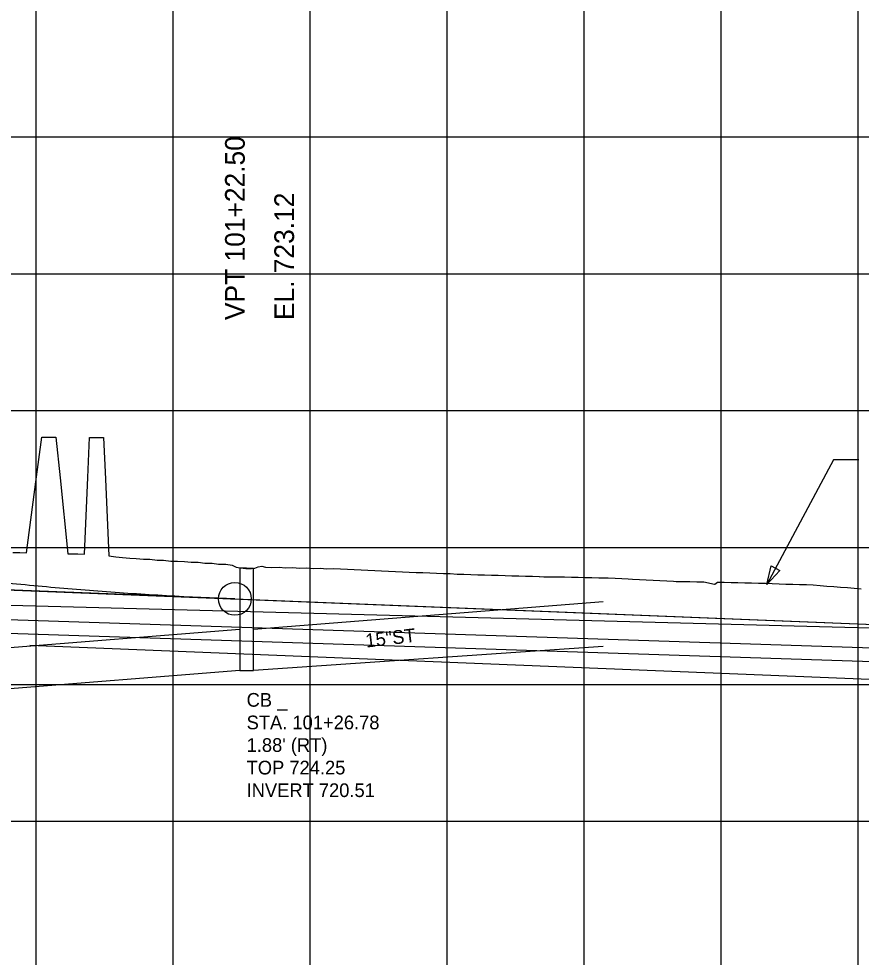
# Model space of a CAD drawing. Extents: x -7164 to 2214450, y -19642 to 253469.
# Drawn here: x 4043.6 to 4351.2, y -2399.7 to -2056.9 of the extents above; entities that cross this region are included whole.
import ezdxf

# ---------------------------------------------------------------- set-up
doc = ezdxf.new("R2010")
doc.units = 0
for name, color, linetype in [('DESIGN - PROFILE - Proposed', 7, 'Continuous'), ('DESIGN - PROFILE - Proposed Text', 7, 'Continuous'), ('DESIGN - SHEET - Light Grid', 7, 'Continuous'), ('SURVEY - PROFILE - Drainage - Storm Sewer', 7, 'Continuous'), ('SURVEY - PROFILE - Drainage - Storm Sewer Text', 7, 'Continuous'), ('SURVEY - PROFILE - Ground Line with Text', 7, 'Continuous'), ('SURVEY - PROFILE - Utilities - Cable with Text', 7, 'Continuous'), ('SURVEY - PROFILE - Utilities - Electric with Text', 7, 'Continuous'), ('SURVEY - PROFILE - Utilities - Gas with Text', 7, 'Continuous'), ('XTREE', 7, 'Continuous')]:
    doc.layers.add(name, color=color, linetype=linetype)

msp = doc.modelspace()

# ---------------------------------------------------------------- linework, layer by layer
at = {"layer": 'DESIGN - PROFILE - Proposed'}
msp.add_line((4122.5, -2268.76), (4850, -2297.86), dxfattribs=at)
msp.add_line((4122.5, -2268.76), (4850, -2297.86), dxfattribs=at)
msp.add_spline([(3497.5, -2101.57), (3510, -2107.7), (3522.5, -2113.72), (3535, -2119.62), (3547.5, -2125.41), (3560, -2131.09), (3572.5, -2136.65), (3585, -2142.1), (3597.5, -2147.43), (3610, -2152.65), (3622.5, -2157.76), (3635, -2162.75), (3647.5, -2167.63), (3660, -2172.4), (3672.5, -2177.05), (3685, -2181.59), (3697.5, -2186.01), (3710, -2190.32), (3722.5, -2194.52), (3735, -2198.6), (3747.5, -2202.57), (3760, -2206.43), (3772.5, -2210.17), (3785, -2213.8), (3797.5, -2217.31), (3810, -2220.71), (3822.5, -2224), (3835, -2227.17), (3847.5, -2230.23), (3860, -2233.18), (3872.5, -2236.01), (3885, -2238.73), (3897.5, -2241.33), (3910, -2243.82), (3922.5, -2246.2), (3935, -2248.46), (3947.5, -2250.61), (3960, -2252.65), (3972.5, -2254.57), (3985, -2256.38), (3997.5, -2258.07), (4010, -2259.65), (4022.5, -2261.12), (4035, -2262.47), (4047.5, -2263.71), (4060, -2264.84), (4072.5, -2265.85), (4085, -2266.75), (4097.5, -2267.53), (4110, -2268.2), (4122.5, -2268.76)], degree=3, dxfattribs=at)
msp.add_spline([(3497.5, -2101.57), (3510, -2107.7), (3522.5, -2113.72), (3535, -2119.62), (3547.5, -2125.41), (3560, -2131.09), (3572.5, -2136.65), (3585, -2142.1), (3597.5, -2147.43), (3610, -2152.65), (3622.5, -2157.76), (3635, -2162.75), (3647.5, -2167.63), (3660, -2172.4), (3672.5, -2177.05), (3685, -2181.59), (3697.5, -2186.01), (3710, -2190.32), (3722.5, -2194.52), (3735, -2198.6), (3747.5, -2202.57), (3760, -2206.43), (3772.5, -2210.17), (3785, -2213.8), (3797.5, -2217.31), (3810, -2220.71), (3822.5, -2224), (3835, -2227.17), (3847.5, -2230.23), (3860, -2233.18), (3872.5, -2236.01), (3885, -2238.73), (3897.5, -2241.33), (3910, -2243.82), (3922.5, -2246.2), (3935, -2248.46), (3947.5, -2250.61), (3960, -2252.65), (3972.5, -2254.57), (3985, -2256.38), (3997.5, -2258.07), (4010, -2259.65), (4022.5, -2261.12), (4035, -2262.47), (4047.5, -2263.71), (4060, -2264.84), (4072.5, -2265.85), (4085, -2266.75), (4097.5, -2267.53), (4110, -2268.2), (4122.5, -2268.76)], degree=3, dxfattribs=at)
at = {"layer": 'DESIGN - PROFILE - Proposed Text'}
msp.add_line((4122.5, -2268.76), (3816, -2256.5), dxfattribs=at)
msp.add_line((4122.5, -2268.76), (3816, -2256.5), dxfattribs=at)
msp.add_lwpolyline([(4350.28, -2218), (4341.09, -2218), (4316.72, -2263.46)], dxfattribs=at)
msp.add_lwpolyline([(4350.28, -2218), (4341.09, -2218), (4316.72, -2263.46)], dxfattribs=at)
msp.add_lwpolyline([(4321.51, -2258.35), (4316.72, -2263.46), (4318.32, -2256.64)], close=True, dxfattribs=at)
msp.add_lwpolyline([(4321.51, -2258.35), (4316.72, -2263.46), (4318.32, -2256.64)], close=True, dxfattribs=at)
msp.add_circle((4122.5, -2268.76), 6, dxfattribs=at)
msp.add_circle((4122.5, -2268.76), 6, dxfattribs=at)
at = {"layer": 'DESIGN - SHEET - Light Grid'}
for p, q in [((4050, -3000), (4050, -1000)), ((4050, -3000), (4050, -1000)), ((4100, -3000), (4100, -1000)), ((4100, -3000), (4100, -1000)), ((4150, -3000), (4150, -1000)), ((4150, -3000), (4150, -1000)), ((4200, -3000), (4200, -1000)), ((4200, -3000), (4200, -1000)), ((4250, -3000), (4250, -1000)), ((4250, -3000), (4250, -1000)), ((4300, -3000), (4300, -1000)), ((4300, -3000), (4300, -1000)), ((4350, -3000), (4350, -1000)), ((4350, -3000), (4350, -1000)), ((0, -2100), (12400, -2100)), ((0, -2100), (12400, -2100)), ((0, -2150), (12400, -2150)), ((0, -2150), (12400, -2150)), ((0, -2200), (12400, -2200)), ((0, -2200), (12400, -2200)), ((0, -2250), (12400, -2250)), ((0, -2250), (12400, -2250)), ((0, -2300), (12400, -2300)), ((0, -2300), (12400, -2300)), ((0, -2350), (12400, -2350)), ((0, -2350), (12400, -2350))]:
    msp.add_line(p, q, dxfattribs=at)
at = {"layer": 'SURVEY - PROFILE - Drainage - Storm Sewer'}
for p, q in [((4126.78, -2257.5), (4124.28, -2257.5)), ((4124.28, -2257.5), (4124.28, -2294.9)), ((4126.78, -2257.5), (4124.28, -2257.5)), ((4124.28, -2257.5), (4124.28, -2294.9)), ((4126.78, -2257.5), (4129.28, -2257.5)), ((4126.78, -2257.5), (4129.28, -2257.5)), ((4129.28, -2294.9), (4129.28, -2257.5)), ((4129.28, -2294.9), (4129.28, -2257.5)), ((4256.94, -2269.89), (4129.28, -2279.9)), ((4256.94, -2269.89), (4129.28, -2279.9)), ((4124.28, -2279.9), (3954.1, -2293.6)), ((4124.28, -2279.9), (3954.1, -2293.6)), ((4256.94, -2286.13), (4129.28, -2294.9)), ((4256.94, -2286.13), (4129.28, -2294.9)), ((4124.28, -2294.9), (3954.1, -2308.6)), ((4124.28, -2294.9), (3954.1, -2308.6)), ((4124.28, -2294.9), (4129.28, -2294.9)), ((4124.28, -2294.9), (4129.28, -2294.9))]:
    msp.add_line(p, q, dxfattribs=at)
at = {"layer": 'SURVEY - PROFILE - Ground Line with Text'}
for points in [[(4041.47, -2251.82), (4044.04, -2251.87), (4046.47, -2251.93), (4049.86, -2225.98), (4052.03, -2209.73), (4052.09, -2209.73), (4054.71, -2209.73), (4057.09, -2209.73), (4057.15, -2209.73), (4058.69, -2224.54), (4061.47, -2252.27), (4062.05, -2252.28), (4062.57, -2252.3), (4065.11, -2252.35), (4067.57, -2252.4), (4068.8, -2224.48), (4069.45, -2209.79), (4069.51, -2209.79), (4072.15, -2209.79), (4074.51, -2209.79), (4074.57, -2209.79), (4075.26, -2225.01), (4076.47, -2253.01), (4079.09, -2253.41), (4081.47, -2253.65), (4081.48, -2253.65), (4084.11, -2253.94), (4086.48, -2253.98), (4089.1, -2254.28), (4091.48, -2254.31), (4094.09, -2254.61), (4096.47, -2254.63), (4099.07, -2254.95), (4101.47, -2254.95), (4101.49, -2254.95), (4104.11, -2255.05), (4106.49, -2255.31), (4109.13, -2255.41), (4111.48, -2255.68), (4114.16, -2255.76), (4116.48, -2256.04), (4119.2, -2256.1), (4121.47, -2256.4), (4122.99, -2257.14)], [(4041.47, -2251.82), (4044.04, -2251.87), (4046.47, -2251.93), (4049.86, -2225.98), (4052.03, -2209.73), (4052.09, -2209.73), (4054.71, -2209.73), (4057.09, -2209.73), (4057.15, -2209.73), (4058.69, -2224.54), (4061.47, -2252.27), (4062.05, -2252.28), (4062.57, -2252.3), (4065.11, -2252.35), (4067.57, -2252.4), (4068.8, -2224.48), (4069.45, -2209.79), (4069.51, -2209.79), (4072.15, -2209.79), (4074.51, -2209.79), (4074.57, -2209.79), (4075.26, -2225.01), (4076.47, -2253.01), (4079.09, -2253.41), (4081.47, -2253.65), (4081.48, -2253.65), (4084.11, -2253.94), (4086.48, -2253.98), (4089.1, -2254.28), (4091.48, -2254.31), (4094.09, -2254.61), (4096.47, -2254.63), (4099.07, -2254.95), (4101.47, -2254.95), (4101.49, -2254.95), (4104.11, -2255.05), (4106.49, -2255.31), (4109.13, -2255.41), (4111.48, -2255.68), (4114.16, -2255.76), (4116.48, -2256.04), (4119.2, -2256.1), (4121.47, -2256.4), (4122.99, -2257.14)], [(4122.99, -2257.14), (4124.47, -2257.4), (4126.53, -2257.62), (4128.59, -2257.68), (4129.78, -2257.54), (4131.03, -2257.02), (4132.29, -2256.87), (4133.65, -2257.12), (4136.02, -2257.27), (4138.65, -2257.24), (4141.03, -2257.39), (4143.65, -2257.35), (4146.04, -2257.5), (4148.65, -2257.47), (4151.06, -2257.62), (4153.65, -2257.59), (4156.07, -2257.74), (4158.65, -2257.71), (4161.07, -2257.83), (4163.64, -2257.95), (4166.07, -2258.07), (4168.64, -2258.2), (4171.08, -2258.32), (4173.64, -2258.44), (4176.08, -2258.56), (4178.64, -2258.68), (4181.09, -2258.8), (4183.64, -2258.93), (4186.09, -2258.99), (4188.64, -2259.12), (4191.09, -2259.18), (4193.64, -2259.3), (4196.1, -2259.37), (4198.64, -2259.49), (4201.1, -2259.55), (4203.64, -2259.68), (4206.11, -2259.74), (4208.64, -2259.86), (4208.65, -2259.86), (4211.17, -2259.94), (4213.65, -2260.01), (4216.17, -2260.08), (4218.65, -2260.16), (4221.17, -2260.23), (4223.65, -2260.3), (4226.16, -2260.38), (4228.65, -2260.45), (4231.16, -2260.52), (4233.65, -2260.59), (4233.66, -2260.59), (4235.34, -2260.66), (4237.84, -2260.66), (4240.34, -2260.75), (4242.84, -2260.76), (4245.34, -2260.85), (4247.84, -2260.85), (4250.35, -2260.95), (4252.84, -2260.95), (4255.35, -2261.04), (4257.04, -2261.05), (4258.79, -2261.13), (4261.28, -2261.24), (4263.78, -2261.36), (4266.08, -2261.46), (4267.66, -2261.54), (4270.16, -2261.67), (4272.65, -2261.8), (4275.16, -2261.92), (4277.65, -2262.05), (4280.16, -2262.18), (4282.65, -2262.31), (4283.65, -2262.36), (4286.14, -2262.38), (4288.65, -2262.47), (4291.15, -2262.49), (4293.65, -2262.57), (4297.58, -2263.38), (4297.68, -2263.39), (4298.65, -2262.68), (4301.17, -2262.7), (4303.65, -2262.78), (4306.18, -2262.8), (4308.64, -2262.89), (4311.17, -2262.92), (4313.63, -2263.04), (4316.19, -2263.08), (4318.63, -2263.2), (4321.2, -2263.24), (4323.63, -2263.36), (4326.21, -2263.39), (4328.63, -2263.51), (4331.22, -2263.55), (4333.63, -2263.67), (4336.21, -2263.87), (4338.63, -2264.07), (4341.21, -2264.27), (4343.63, -2264.47), (4346.2, -2264.66), (4348.63, -2264.86), (4351.19, -2265.06)], [(4122.99, -2257.14), (4124.47, -2257.4), (4126.53, -2257.62), (4128.59, -2257.68), (4129.78, -2257.54), (4131.03, -2257.02), (4132.29, -2256.87), (4133.65, -2257.12), (4136.02, -2257.27), (4138.65, -2257.24), (4141.03, -2257.39), (4143.65, -2257.35), (4146.04, -2257.5), (4148.65, -2257.47), (4151.06, -2257.62), (4153.65, -2257.59), (4156.07, -2257.74), (4158.65, -2257.71), (4161.07, -2257.83), (4163.64, -2257.95), (4166.07, -2258.07), (4168.64, -2258.2), (4171.08, -2258.32), (4173.64, -2258.44), (4176.08, -2258.56), (4178.64, -2258.68), (4181.09, -2258.8), (4183.64, -2258.93), (4186.09, -2258.99), (4188.64, -2259.12), (4191.09, -2259.18), (4193.64, -2259.3), (4196.1, -2259.37), (4198.64, -2259.49), (4201.1, -2259.55), (4203.64, -2259.68), (4206.11, -2259.74), (4208.64, -2259.86), (4208.65, -2259.86), (4211.17, -2259.94), (4213.65, -2260.01), (4216.17, -2260.08), (4218.65, -2260.16), (4221.17, -2260.23), (4223.65, -2260.3), (4226.16, -2260.38), (4228.65, -2260.45), (4231.16, -2260.52), (4233.65, -2260.59), (4233.66, -2260.59), (4235.34, -2260.66), (4237.84, -2260.66), (4240.34, -2260.75), (4242.84, -2260.76), (4245.34, -2260.85), (4247.84, -2260.85), (4250.35, -2260.95), (4252.84, -2260.95), (4255.35, -2261.04), (4257.04, -2261.05), (4258.79, -2261.13), (4261.28, -2261.24), (4263.78, -2261.36), (4266.08, -2261.46), (4267.66, -2261.54), (4270.16, -2261.67), (4272.65, -2261.8), (4275.16, -2261.92), (4277.65, -2262.05), (4280.16, -2262.18), (4282.65, -2262.31), (4283.65, -2262.36), (4286.14, -2262.38), (4288.65, -2262.47), (4291.15, -2262.49), (4293.65, -2262.57), (4297.58, -2263.38), (4297.68, -2263.39), (4298.65, -2262.68), (4301.17, -2262.7), (4303.65, -2262.78), (4306.18, -2262.8), (4308.64, -2262.89), (4311.17, -2262.92), (4313.63, -2263.04), (4316.19, -2263.08), (4318.63, -2263.2), (4321.2, -2263.24), (4323.63, -2263.36), (4326.21, -2263.39), (4328.63, -2263.51), (4331.22, -2263.55), (4333.63, -2263.67), (4336.21, -2263.87), (4338.63, -2264.07), (4341.21, -2264.27), (4343.63, -2264.47), (4346.2, -2264.66), (4348.63, -2264.86), (4351.19, -2265.06)]]:
    msp.add_lwpolyline(points, dxfattribs=at)
at = {"layer": 'SURVEY - PROFILE - Utilities - Cable with Text'}
msp.add_lwpolyline([(3997.12, -2279.89), (4802.54, -2306.2), (4934.37, -2314.54), (5070.11, -2333.66), (5216, -2365.19), (5366.92, -2411.25), (5566.4, -2489.8), (5665.47, -2523.85), (5822.06, -2559.45), (6138.57, -2601.37), (6627.33, -2649.15), (7125.24, -2671.48), (7800.39, -2701.43), (8331.65, -2716.63), (8778.24, -2733.74), (9263.15, -2746.41), (9418.17, -2746.77)], dxfattribs=at)
msp.add_lwpolyline([(3997.12, -2279.89), (4802.54, -2306.2), (4934.37, -2314.54), (5070.11, -2333.66), (5216, -2365.19), (5366.92, -2411.25), (5566.4, -2489.8), (5665.47, -2523.85), (5822.06, -2559.45), (6138.57, -2601.37), (6627.33, -2649.15), (7125.24, -2671.48), (7800.39, -2701.43), (8331.65, -2716.63), (8778.24, -2733.74), (9263.15, -2746.41), (9418.17, -2746.77)], dxfattribs=at)
at = {"layer": 'SURVEY - PROFILE - Utilities - Electric with Text'}
for points in [[(3998.08, -2269.94), (4803.35, -2291.22), (4935.9, -2299.6), (5072.75, -2318.88), (5219.78, -2350.66), (5371.86, -2397.08), (5571.59, -2475.72), (5669.58, -2509.4), (5824.72, -2544.67), (6140.29, -2586.46), (6628.39, -2634.18), (7125.91, -2656.49), (7800.94, -2686.44), (8332.15, -2701.64), (8778.73, -2718.74), (9263.36, -2731.41), (9327.02, -2731.56)], [(3998.08, -2269.94), (4803.35, -2291.22), (4935.9, -2299.6), (5072.75, -2318.88), (5219.78, -2350.66), (5371.86, -2397.08), (5571.59, -2475.72), (5669.58, -2509.4), (5824.72, -2544.67), (6140.29, -2586.46), (6628.39, -2634.18), (7125.91, -2656.49), (7800.94, -2686.44), (8332.15, -2701.64), (8778.73, -2718.74), (9263.36, -2731.41), (9327.02, -2731.56)], [(3997.6, -2274.92), (4802.81, -2301.21), (4934.88, -2309.56), (5070.99, -2328.73), (5217.26, -2360.35), (5368.56, -2406.53), (5568.13, -2485.11), (5666.84, -2519.04), (5822.95, -2554.52), (6139.14, -2596.4), (6627.68, -2644.16), (7125.46, -2666.48), (7800.57, -2696.44), (8331.81, -2711.63), (8778.4, -2728.74), (9263.22, -2741.41), (9422.06, -2741.78), (9638.89, -2735.54), (10010.38, -2723.15), (10421.06, -2712.22), (10492.02, -2711.61), (10506.89, -2711.72), (10626.17, -2716.95), (10629.65, -2717.02)], [(3997.6, -2274.92), (4802.81, -2301.21), (4934.88, -2309.56), (5070.99, -2328.73), (5217.26, -2360.35), (5368.56, -2406.53), (5568.13, -2485.11), (5666.84, -2519.04), (5822.95, -2554.52), (6139.14, -2596.4), (6627.68, -2644.16), (7125.46, -2666.48), (7800.57, -2696.44), (8331.81, -2711.63), (8778.4, -2728.74), (9263.22, -2741.41), (9422.06, -2741.78), (9638.89, -2735.54), (10010.38, -2723.15), (10421.06, -2712.22), (10492.02, -2711.61), (10506.89, -2711.72), (10626.17, -2716.95), (10629.65, -2717.02)]]:
    msp.add_lwpolyline(points, dxfattribs=at)
at = {"layer": 'SURVEY - PROFILE - Utilities - Gas with Text'}
msp.add_lwpolyline([(4047.63, -2285.64), (4802, -2316.19), (4933.36, -2324.49), (5068.36, -2343.51), (5213.48, -2374.87), (5363.62, -2420.7), (5562.94, -2499.19), (5662.73, -2533.48), (5820.3, -2569.3), (6137.43, -2611.3), (6361.07, -2633.17)], dxfattribs=at)
msp.add_lwpolyline([(4047.63, -2285.64), (4802, -2316.19), (4933.36, -2324.49), (5068.36, -2343.51), (5213.48, -2374.87), (5363.62, -2420.7), (5562.94, -2499.19), (5662.73, -2533.48), (5820.3, -2569.3), (6137.43, -2611.3), (6361.07, -2633.17)], dxfattribs=at)
at = {"layer": 'XTREE'}
msp.add_line((3810, -2256.26), (5150, -2309.86), dxfattribs=at)
msp.add_line((3810, -2256.26), (5150, -2309.86), dxfattribs=at)

# ---------------------------------------------------------------- texts
at = {"layer": 'DESIGN - PROFILE - Proposed Text'}
for s, p in [('VPT 101+22.50 ', (4126.1, -2166.94)), ('VPT 101+22.50 ', (4126.1, -2166.94)), ('EL. 723.12', (4144.1, -2166.94)), ('EL. 723.12', (4144.1, -2166.94))]:
    msp.add_text(s, height=7.2, rotation=90, dxfattribs=at).set_placement(p)
at = {"layer": 'SURVEY - PROFILE - Drainage - Storm Sewer Text'}
msp.add_text('15"ST', height=5, rotation=6.6341, dxfattribs=at).set_placement((4170.46, -2286.56))
msp.add_text('15"ST', height=5, rotation=6.6341, dxfattribs=at).set_placement((4170.46, -2286.56))
for s, p in [('CB _', (4126.78, -2308.15)), ('CB _', (4126.78, -2308.15)), ('STA. 101+26.78', (4126.78, -2316.4)), ('STA. 101+26.78', (4126.78, -2316.4)), ("1.88' (RT)", (4126.78, -2324.65)), ("1.88' (RT)", (4126.78, -2324.65)), ('TOP 724.25', (4126.78, -2332.9)), ('TOP 724.25', (4126.78, -2332.9)), ('INVERT 720.51', (4126.78, -2341.15)), ('INVERT 720.51', (4126.78, -2341.15))]:
    msp.add_text(s, height=5, dxfattribs=at).set_placement(p)

doc.saveas('drawing.dxf')
